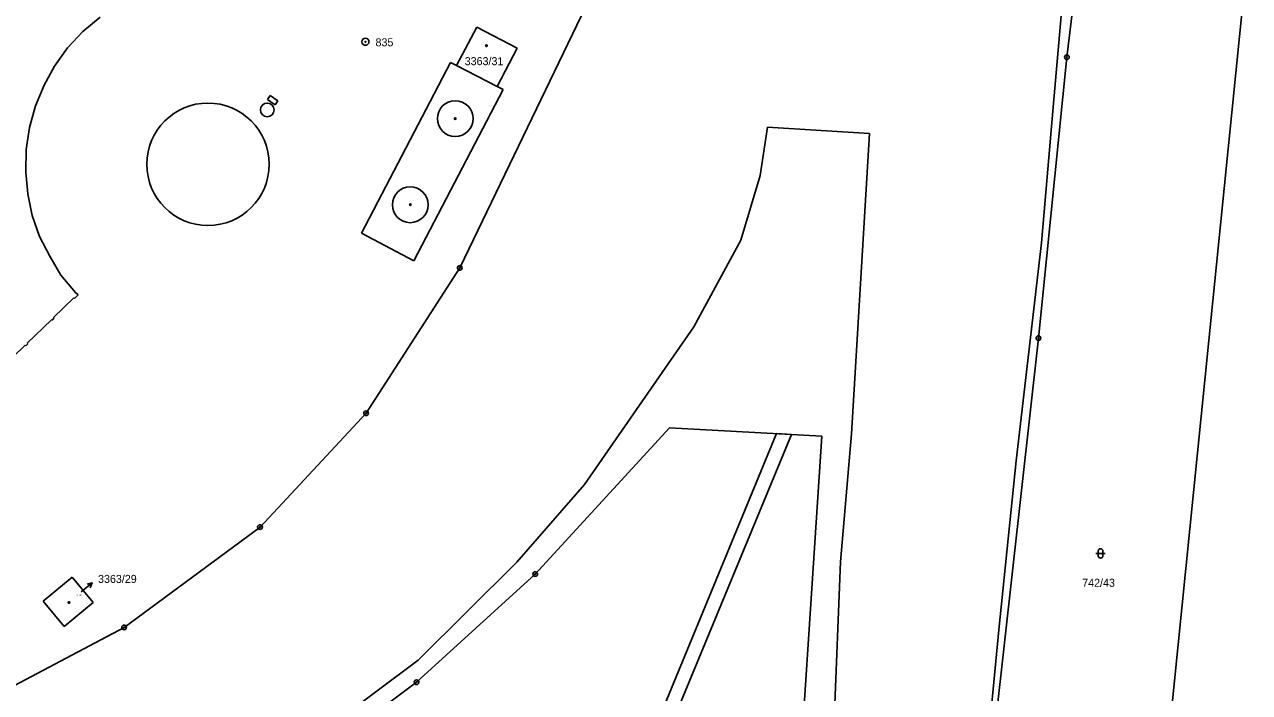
# Model space of a CAD drawing. Extents: x -755819 to -753140, y -1169796 to -1166000.
# Drawn here: x -754749.4 to -754489.2, y -1167784.6 to -1167642.8 of the extents above; entities that cross this region are included whole.
import ezdxf

# ---------------------------------------------------------------- set-up
doc = ezdxf.new("R2010")
doc.units = 0
for name, color, linetype in [('Vrstva 1', 7, 'Continuous'), ('Vrstva 13', 7, 'Continuous'), ('Vrstva 16', 7, 'Continuous'), ('Vrstva 17', 7, 'Continuous'), ('Vrstva 18', 7, 'Continuous'), ('Vrstva 19', 7, 'Continuous'), ('Vrstva 24', 7, 'Continuous'), ('Vrstva 25', 7, 'Continuous'), ('Vrstva 27', 7, 'Continuous'), ('Vrstva 4', 7, 'Continuous')]:
    doc.layers.add(name, color=color, linetype=linetype)

msp = doc.modelspace()

# ---------------------------------------------------------------- linework, layer by layer
at = {"layer": 'Vrstva 1'}
for p, q in [((-754527.99, -1167649.74), (-754523.23, -1167609.45)), ((-754526.43, -1167609.49), (-754530.93, -1167660.38)), ((-754656.94, -1167694.49), (-754626.13, -1167630.66)), ((-754737, -1167644.29), (-754733.33, -1167641.22)), ((-754740.24, -1167647.77), (-754737, -1167644.29)), ((-754657.62, -1167651.53), (-754653.34, -1167643.38)), ((-754653.34, -1167643.38), (-754644.77, -1167647.82)), ((-754743.01, -1167651.63), (-754740.24, -1167647.77)), ((-754644.77, -1167647.82), (-754649, -1167655.96)), ((-754677.83, -1167687.1), (-754658.89, -1167650.87)), ((-754658.89, -1167650.87), (-754657.62, -1167651.53)), ((-754534.04, -1167709.39), (-754527.99, -1167649.74)), ((-754745.2, -1167655.71), (-754743.01, -1167651.63)), ((-754747.04, -1167660.09), (-754745.2, -1167655.71)), ((-754649, -1167655.96), (-754647.73, -1167656.61)), ((-754647.73, -1167656.61), (-754666.68, -1167692.96)), ((-754748.28, -1167664.68), (-754747.04, -1167660.09)), ((-754530.93, -1167660.38), (-754533.38, -1167689.19)), ((-754749, -1167669.34), (-754748.28, -1167664.68)), ((-754593.11, -1167674.86), (-754591.59, -1167664.63)), ((-754591.59, -1167664.63), (-754569.91, -1167665.92)), ((-754569.91, -1167665.92), (-754573.75, -1167729.72)), ((-754749.12, -1167674.13), (-754749, -1167669.34)), ((-754748.69, -1167678.75), (-754749.12, -1167674.13)), ((-754597.28, -1167688.58), (-754593.11, -1167674.86)), ((-754747.75, -1167683.34), (-754748.69, -1167678.75)), ((-754747.75, -1167683.34), (-754746.21, -1167687.81)), ((-754666.68, -1167692.96), (-754677.83, -1167687.1)), ((-754746.21, -1167687.81), (-754744, -1167692.02)), ((-754607.2, -1167706.96), (-754597.28, -1167688.58)), ((-754533.38, -1167689.19), (-754538.74, -1167735.41)), ((-754744, -1167692.02), (-754741.63, -1167696.04)), ((-754676.84, -1167725.34), (-754656.94, -1167694.49)), ((-754741.63, -1167696.04), (-754738.52, -1167699.69)), ((-754738, -1167700.23), (-754738.79, -1167701)), ((-754738.52, -1167699.69), (-754738, -1167700.23)), ((-754738.92, -1167700.87), (-754743.21, -1167705.03)), ((-754738.79, -1167701), (-754738.92, -1167700.87)), ((-754743.67, -1167705.48), (-754748.78, -1167710.44)), ((-754743.54, -1167705.61), (-754743.67, -1167705.48)), ((-754743.08, -1167705.16), (-754743.54, -1167705.61)), ((-754743.21, -1167705.03), (-754743.08, -1167705.16)), ((-754630.43, -1167740.47), (-754607.2, -1167706.96)), ((-754749.24, -1167710.88), (-754754.39, -1167715.89)), ((-754749.11, -1167711.01), (-754749.24, -1167710.88)), ((-754748.66, -1167710.57), (-754749.11, -1167711.01)), ((-754748.78, -1167710.44), (-754748.66, -1167710.57)), ((-754552.83, -1167878.22), (-754534.04, -1167709.39)), ((-754699.36, -1167749.52), (-754676.84, -1167725.34)), ((-754640.92, -1167759.49), (-754612.4, -1167728.45)), ((-754612.4, -1167728.45), (-754580.02, -1167730.17)), ((-754580.02, -1167730.17), (-754589.79, -1167878.17)), ((-754573.75, -1167729.72), (-754576.1, -1167756.85)), ((-754538.74, -1167735.41), (-754542.46, -1167771.3)), ((-754644.85, -1167756.97), (-754630.43, -1167740.47)), ((-754728.21, -1167770.8), (-754699.36, -1167749.52)), ((-754665.8, -1167777.75), (-754644.85, -1167756.97)), ((-754576.1, -1167756.85), (-754577.55, -1167793.63)), ((-754745.44, -1167765.24), (-754739.28, -1167760.12)), ((-754739.28, -1167760.12), (-754734.81, -1167765.49)), ((-754666.12, -1167782.45), (-754640.92, -1167759.49)), ((-754740.95, -1167770.6), (-754745.44, -1167765.24)), ((-754734.81, -1167765.49), (-754740.95, -1167770.6)), ((-754757.58, -1167786.36), (-754728.21, -1167770.8)), ((-754542.46, -1167771.3), (-754545.61, -1167804.01)), ((-754665.8, -1167777.75), (-754694.62, -1167799.28)), ((-754677.47, -1167790.9), (-754666.12, -1167782.45))]:
    msp.add_line(p, q, dxfattribs=at)
at = {"layer": 'Vrstva 13'}
msp.add_line((-754489.22, -1167624.37), (-754507.29, -1167803.09), dxfattribs=at)
at = {"layer": 'Vrstva 16'}
msp.add_line((-754735, -1167761.36), (-754737.32, -1167763.26), dxfattribs=at)
msp.add_lwpolyline([(-754736.09, -1167761.61), (-754735, -1167761.36), (-754735.45, -1167762.38)], dxfattribs=at)
at = {"layer": 'Vrstva 24'}
for centre, radius in [((-754676.97, -1167646.47), 0.75), ((-754676.97, -1167646.47), 0.1), ((-754527.99, -1167649.74), 0.5), ((-754527.99, -1167649.74), 0.1), ((-754656.94, -1167694.49), 0.5), ((-754656.94, -1167694.49), 0.1), ((-754534.04, -1167709.39), 0.5), ((-754534.04, -1167709.39), 0.1), ((-754676.84, -1167725.34), 0.5), ((-754676.84, -1167725.34), 0.1), ((-754699.36, -1167749.52), 0.5), ((-754699.36, -1167749.52), 0.1), ((-754640.92, -1167759.49), 0.5), ((-754640.92, -1167759.49), 0.1), ((-754728.21, -1167770.8), 0.5), ((-754728.21, -1167770.8), 0.1), ((-754666.12, -1167782.45), 0.5), ((-754666.12, -1167782.45), 0.1)]:
    msp.add_circle(centre, radius, dxfattribs=at)
at = {"layer": 'Vrstva 25'}
for p, q in [((-754521.84, -1167755.11), (-754519.84, -1167755.11)), ((-754521.34, -1167755.61), (-754521.34, -1167754.61)), ((-754520.34, -1167754.61), (-754520.34, -1167755.61))]:
    msp.add_line(p, q, dxfattribs=at)
for centre in [(-754651.27, -1167647.31), (-754657.91, -1167662.79), (-754667.43, -1167681.06), (-754739.93, -1167765.52)]:
    msp.add_circle(centre, 0.175, dxfattribs=at)
for centre, start, end in [((-754520.84, -1167754.61), 0, 180), ((-754520.84, -1167755.61), 180, 0)]:
    msp.add_arc(centre, 0.5, start, end, dxfattribs=at)
at = {"layer": 'Vrstva 27'}
for p, q in [((-754624.91, -1167814.96), (-754589.67, -1167729.66)), ((-754586.5, -1167729.83), (-754621.98, -1167815.7)), ((-754589.67, -1167729.66), (-754586.5, -1167729.83))]:
    msp.add_line(p, q, dxfattribs=at)
at = {"layer": 'Vrstva 4'}
for p, q in [((-754657.62, -1167651.53), (-754649, -1167655.96)), ((-754697.79, -1167658.72), (-754697.23, -1167657.88)), ((-754696.17, -1167659.83), (-754697.79, -1167658.72)), ((-754695.54, -1167659.04), (-754697.23, -1167657.88)), ((-754695.54, -1167659.04), (-754696.17, -1167659.83))]:
    msp.add_line(p, q, dxfattribs=at)
for centre, radius in [((-754710.41, -1167672.48), 13), ((-754697.82, -1167660.94), 1.46), ((-754657.9, -1167662.79), 3.8), ((-754667.45, -1167681.08), 3.8)]:
    msp.add_circle(centre, radius, dxfattribs=at)

# ---------------------------------------------------------------- texts
at = {"layer": 'Vrstva 16'}
msp.add_text('3363/29', height=1.7, dxfattribs=at).set_placement((-754733.76, -1167761.36))
at = {"layer": 'Vrstva 17'}
msp.add_text('835', height=1.7, dxfattribs=at).set_placement((-754674.83, -1167647.43))
at = {"layer": 'Vrstva 18'}
msp.add_text('742/43', height=1.7, dxfattribs=at).set_placement((-754524.75, -1167762.18))
at = {"layer": 'Vrstva 19'}
for s, height, p in [('3363/31', 1.7, (-754655.89, -1167651.44)), ('3363/29', 0.2, (-754738.29, -1167764.07))]:
    msp.add_text(s, height=height, dxfattribs=at).set_placement(p)

doc.saveas('drawing.dxf')
